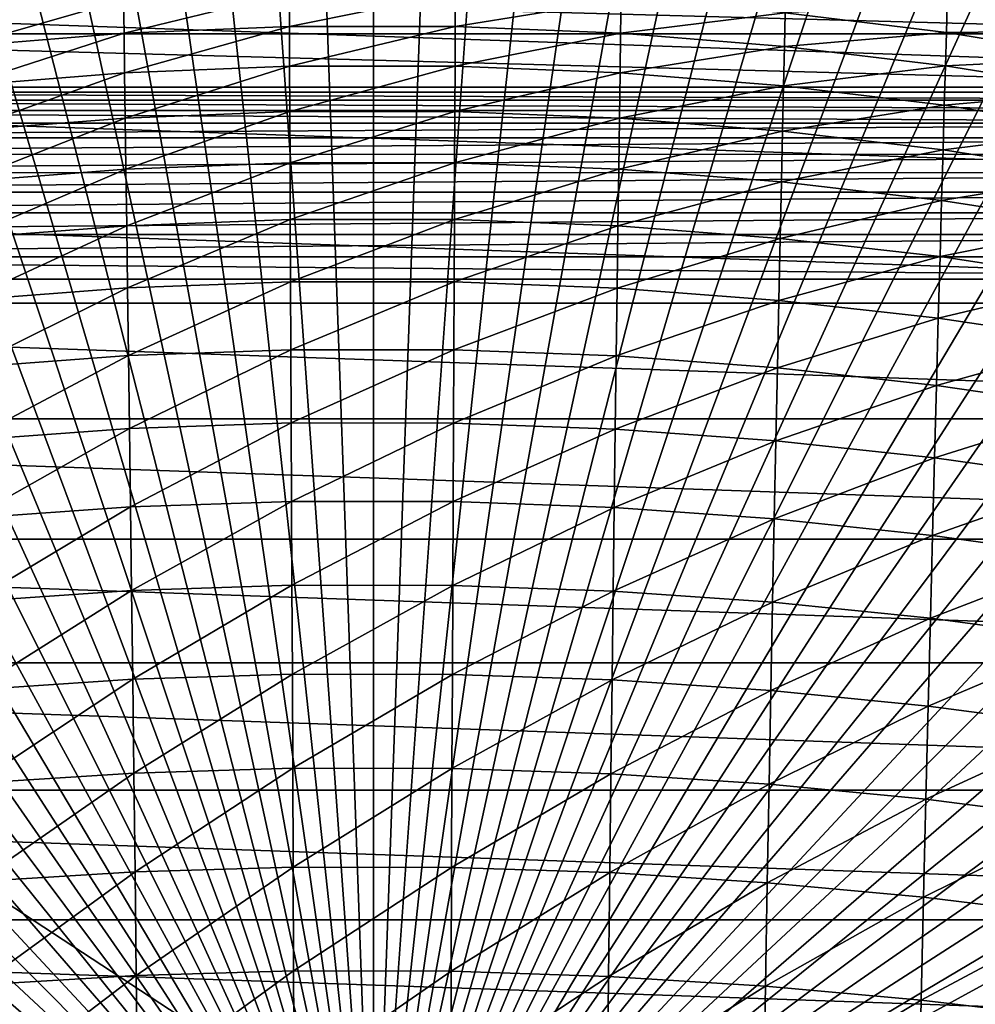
# Model space of a CAD drawing. Header units: metres. Extents: x -24 to 72, y -247 to 22.
# Tile 472 of 573: x -4 to 7, y 4 to 15. Entities that reach past the tile are written whole.
import ezdxf

# ---------------------------------------------------------------- set-up
doc = ezdxf.new("R2010")
doc.units = ezdxf.units.M
doc.layers.add('solid_509589_MEDIA_SW0001', color=7, linetype='CONTINUOUS')

msp = doc.modelspace()

# ---------------------------------------------------------------- linework, layer by layer
at = {"layer": 'solid_509589_MEDIA_SW0001'}
for points in [[(-0.739953, 20.718204, 132.530869), (-1.478962, 20.678593, 132.530869), (0, 0, 132.892746)], [(0, 20.731415, 132.530869), (-0.739953, 20.718204, 132.530869), (0, 0, 132.892746)], [(0.739953, 20.718204, 132.530869), (0, 20.731415, 132.530869), (0, 0, 132.892746)], [(1.478962, 20.678593, 132.530869), (0.739953, 20.718204, 132.530869), (0, 0, 132.892746)], [(-2.216087, 20.612629, 132.530869), (-2.950388, 20.520399, 132.530869), (0, 0, 132.892746)], [(-1.478962, 20.678593, 132.530869), (-2.216087, 20.612629, 132.530869), (0, 0, 132.892746)], [(2.216087, 20.612629, 132.530869), (1.478962, 20.678593, 132.530869), (0, 0, 132.892746)], [(2.950388, 20.520399, 132.530869), (2.216087, 20.612629, 132.530869), (0, 0, 132.892746)], [(-2.950388, 20.520399, 132.530869), (-3.680929, 20.402018, 132.530869), (0, 0, 132.892746)], [(3.680929, 20.402018, 132.530869), (2.950388, 20.520399, 132.530869), (0, 0, 132.892746)], [(-3.680929, 20.402018, 132.530869), (-4.406779, 20.257637, 132.530869), (0, 0, 132.892746)], [(4.406779, 20.257637, 132.530869), (3.680929, 20.402018, 132.530869), (0, 0, 132.892746)], [(-4.406779, 20.257637, 132.530869), (-5.127014, 20.08744, 132.530869), (0, 0, 132.892746)], [(5.127014, 20.08744, 132.530869), (4.406779, 20.257637, 132.530869), (0, 0, 132.892746)], [(-5.127014, 20.08744, 132.530869), (-5.840714, 19.891647, 132.530869), (0, 0, 132.892746)], [(5.840714, 19.891647, 132.530869), (5.127014, 20.08744, 132.530869), (0, 0, 132.892746)], [(-5.840714, 19.891647, 132.530869), (-6.546972, 19.670504, 132.530869), (0, 0, 132.892746)], [(6.546972, 19.670504, 132.530869), (5.840714, 19.891647, 132.530869), (0, 0, 132.892746)], [(-6.546972, 19.670504, 132.530869), (-7.244886, 19.424294, 132.530869), (0, 0, 132.892746)], [(7.244887, 19.424294, 132.530869), (6.546972, 19.670504, 132.530869), (0, 0, 132.892746)], [(-7.244886, 19.424294, 132.530869), (-7.933569, 19.15333, 132.530869), (0, 0, 132.892746)], [(7.933569, 19.15333, 132.530869), (7.244887, 19.424294, 132.530869), (0, 0, 132.892746)], [(-7.933569, 19.15333, 132.530869), (-8.612141, 18.857958, 132.530869), (0, 0, 132.892746)], [(8.612141, 18.857958, 132.530869), (7.933569, 19.15333, 132.530869), (0, 0, 132.892746)], [(-8.612141, 18.857958, 132.530869), (-9.279737, 18.538555, 132.530869), (0, 0, 132.892746)], [(9.279737, 18.538555, 132.530869), (8.612141, 18.857958, 132.530869), (0, 0, 132.892746)], [(-9.279737, 18.538555, 132.530869), (-9.93551, 18.195526, 132.530869), (0, 0, 132.892746)], [(9.93551, 18.195526, 132.530869), (9.279737, 18.538555, 132.530869), (0, 0, 132.892746)], [(-9.93551, 18.195526, 132.530869), (-10.578619, 17.829311, 132.530869), (0, 0, 132.892746)], [(10.578619, 17.829311, 132.530869), (9.93551, 18.195526, 132.530869), (0, 0, 132.892746)], [(-10.578619, 17.829311, 132.530869), (-11.208249, 17.440376, 132.530869), (0, 0, 132.892746)], [(11.208249, 17.440376, 132.530869), (10.578619, 17.829311, 132.530869), (0, 0, 132.892746)], [(-11.208249, 17.440376, 132.530869), (-11.823595, 17.029215, 132.530869), (0, 0, 132.892746)], [(11.823595, 17.029215, 132.530869), (11.208249, 17.440376, 132.530869), (0, 0, 132.892746)], [(-11.823595, 17.029215, 132.530869), (-12.423874, 16.596352, 132.530869), (0, 0, 132.892746)], [(12.423874, 16.596352, 132.530869), (11.823595, 17.029215, 132.530869), (0, 0, 132.892746)], [(-12.423874, 16.596352, 132.530869), (-13.00832, 16.14234, 132.530869), (0, 0, 132.892746)], [(13.00832, 16.14234, 132.530869), (12.423874, 16.596352, 132.530869), (0, 0, 132.892746)], [(-13.00832, 16.14234, 132.530869), (-13.576189, 15.667758, 132.530869), (0, 0, 132.892746)], [(13.576189, 15.667758, 132.530869), (13.00832, 16.14234, 132.530869), (0, 0, 132.892746)], [(-17.236036, 14.462679), (-16.185291, 15.629663), (17.236036, 14.462679)], [(-16.185291, 15.629663), (16.185291, 15.629663), (17.236036, 14.462679)], [(-13.576189, 15.667758, 132.530869), (-14.126758, 15.173208, 132.530869), (0, 0, 132.892746)], [(11.413088, 15.089697, 133.193756), (-11.415295, 15.089074, 133.193756), (-8.915095, 15.642687, 133.193756)], [(11.413088, 15.089697, 133.193756), (-8.915095, 15.642687, 133.193756), (8.909823, 15.644173, 133.193756)], [(14.126758, 15.173208, 132.530869), (13.576189, 15.667758, 132.530869), (0, 0, 132.892746)], [(-2.935698, 15.491528, 255.419586), (-2.930379, 15.095672, 257.49585), (-0.989256, 15.570966, 255.368011)], [(-2.930379, 15.095672, 257.49585), (-0.987439, 15.174103, 257.437042), (-0.989256, 15.570966, 255.368011)], [(0.963905, 15.571027, 255.318253), (-0.989256, 15.570966, 255.368011), (-0.987439, 15.174103, 257.437042)], [(0.962134, 15.173974, 257.38028), (0.963905, 15.571027, 255.318253), (-0.987439, 15.174103, 257.437042)], [(2.910518, 15.491818, 255.276276), (0.963905, 15.571027, 255.318253), (0.962134, 15.173974, 257.38028)], [(-4.862573, 15.334238, 255.466995), (-4.854025, 14.940198, 257.549896), (-2.935698, 15.491528, 255.419586)], [(-4.854025, 14.940198, 257.549896), (-2.930379, 15.095672, 257.49585), (-2.935698, 15.491528, 255.419586)], [(2.905243, 15.095441, 257.332397), (2.910518, 15.491818, 255.276276), (0.962134, 15.173974, 257.38028)], [(4.837725, 15.335055, 255.247421), (2.910518, 15.491818, 255.276276), (2.905243, 15.095441, 257.332397)], [(6.733913, 15.103906, 255.235352), (6.742977, 15.426916, 253.170914), (4.837725, 15.335055, 255.247421)], [(8.600342, 15.122923, 253.175781), (6.742977, 15.426916, 253.170914), (6.733913, 15.103906, 255.235352)], [(8.600342, 15.122923, 253.175781), (8.608658, 15.373515, 251.098099), (6.742977, 15.426916, 253.170914)], [(4.829216, 14.940294, 257.299438), (4.837725, 15.335055, 255.247421), (2.905243, 15.095441, 257.332397)], [(6.733913, 15.103906, 255.235352), (4.837725, 15.335055, 255.247421), (4.829216, 14.940294, 257.299438)], [(-14.126758, 15.173208, 132.530869), (-14.659324, 14.659324, 132.530869), (0, 0, 132.892746)], [(-2.930379, 15.095672, 257.49585), (-2.923974, 14.630951, 259.552734), (-0.987439, 15.174103, 257.437042)], [(-2.923974, 14.630951, 259.552734), (-0.985242, 14.708202, 259.48761), (-0.987439, 15.174103, 257.437042)], [(0.962134, 15.173974, 257.38028), (-0.987439, 15.174103, 257.437042), (-0.985242, 14.708202, 259.48761)], [(0.959993, 14.707858, 259.424774), (0.962134, 15.173974, 257.38028), (-0.985242, 14.708202, 259.48761)], [(14.659324, 14.659324, 132.530869), (14.126758, 15.173208, 132.530869), (0, 0, 132.892746)], [(2.905243, 15.095441, 257.332397), (0.962134, 15.173974, 257.38028), (0.959993, 14.707858, 259.424774)], [(-11.415295, 15.089074, 133.193756), (13.879194, 14.400562, 133.193756), (-13.879194, 14.400562, 133.193756)], [(11.413088, 15.089697, 133.193756), (13.879194, 14.400562, 133.193756), (-11.415295, 15.089074, 133.193756)], [(-4.854025, 14.940198, 257.549896), (-4.843814, 14.477596, 259.612579), (-2.930379, 15.095672, 257.49585)], [(-4.843814, 14.477596, 259.612579), (-2.923974, 14.630951, 259.552734), (-2.930379, 15.095672, 257.49585)], [(2.89889, 14.630127, 259.371674), (2.905243, 15.095441, 257.332397), (0.959993, 14.707858, 259.424774)], [(4.829216, 14.940294, 257.299438), (2.905243, 15.095441, 257.332397), (2.89889, 14.630127, 259.371674)], [(6.722677, 14.711727, 257.285614), (6.733913, 15.103906, 255.235352), (4.829216, 14.940294, 257.299438)], [(8.589544, 14.802808, 255.241058), (6.733913, 15.103906, 255.235352), (6.722677, 14.711727, 257.285614)], [(8.589544, 14.802808, 255.241058), (8.600342, 15.122923, 253.175781), (6.733913, 15.103906, 255.235352)], [(4.819051, 14.476873, 259.335144), (4.829216, 14.940294, 257.299438), (2.89889, 14.630127, 259.371674)], [(6.722677, 14.711727, 257.285614), (4.829216, 14.940294, 257.299438), (4.819051, 14.476873, 259.335144)], [(-2.923974, 14.630951, 259.552734), (-2.916551, 14.098307, 261.58847), (-0.985242, 14.708202, 259.48761)], [(-2.916551, 14.098307, 261.58847), (-0.982688, 14.174215, 261.517914), (-0.985242, 14.708202, 259.48761)], [(0.959993, 14.707858, 259.424774), (-0.985242, 14.708202, 259.48761), (-0.982688, 14.174215, 261.517914)], [(0.957504, 14.173633, 261.449799), (0.959993, 14.707858, 259.424774), (-0.982688, 14.174215, 261.517914)], [(2.89889, 14.630127, 259.371674), (0.959993, 14.707858, 259.424774), (0.957504, 14.173633, 261.449799)], [(6.7094, 14.251297, 259.319794), (6.722677, 14.711727, 257.285614), (4.819051, 14.476873, 259.335144)], [(8.576406, 14.414065, 257.292053), (6.722677, 14.711727, 257.285614), (6.7094, 14.251297, 259.319794)], [(8.576406, 14.414065, 257.292053), (8.589544, 14.802808, 255.241058), (6.722677, 14.711727, 257.285614)], [(-14.659324, 14.659324, 132.530869), (-15.173208, 14.126758, 132.530869), (0, 0, 132.892746)], [(-4.843814, 14.477596, 259.612579), (-4.832048, 13.947357, 261.653259), (-2.923974, 14.630951, 259.552734)], [(-4.832048, 13.947357, 261.653259), (-2.916551, 14.098307, 261.58847), (-2.923974, 14.630951, 259.552734)], [(15.173208, 14.126758, 132.530869), (14.659324, 14.659324, 132.530869), (0, 0, 132.892746)], [(2.891529, 14.096828, 261.392303), (2.89889, 14.630127, 259.371674), (0.957504, 14.173633, 261.449799)], [(4.819051, 14.476873, 259.335144), (2.89889, 14.630127, 259.371674), (2.891529, 14.096828, 261.392303)], [(4.807336, 13.945728, 261.352661), (4.819051, 14.476873, 259.335144), (2.891529, 14.096828, 261.392303)], [(6.7094, 14.251297, 259.319794), (4.819051, 14.476873, 259.335144), (4.807336, 13.945728, 261.352661)], [(-18.202648, 13.225469), (-17.236036, 14.462679), (18.202648, 13.225469)], [(-17.236036, 14.462679), (17.236036, 14.462679), (18.202648, 13.225469)], [(-14.128855, 14.307304, 133.193756), (-13.879194, 14.400562, 133.193756), (14.12726, 14.307815, 133.193756)], [(-13.879194, 14.400562, 133.193756), (13.879194, 14.400562, 133.193756), (14.12726, 14.307815, 133.193756)], [(8.56107, 13.957583, 259.326874), (8.576406, 14.414065, 257.292053), (6.7094, 14.251297, 259.319794)], [(-14.128855, 14.307304, 133.193756), (14.363544, 14.18655, 133.193756), (-14.365097, 14.186256, 133.193756)], [(-14.128855, 14.307304, 133.193756), (14.12726, 14.307815, 133.193756), (14.363544, 14.18655, 133.193756)], [(6.694214, 13.723528, 261.335999), (6.7094, 14.251297, 259.319794), (4.807336, 13.945728, 261.352661)], [(8.56107, 13.957583, 259.326874), (6.7094, 14.251297, 259.319794), (6.694214, 13.723528, 261.335999)], [(-15.173208, 14.126758, 132.530869), (-15.667757, 13.576189, 132.530869), (0, 0, 132.892746)], [(-14.365097, 14.186256, 133.193756), (14.585182, 14.038223, 133.193756), (-14.585606, 14.038886, 133.193756)], [(-14.365097, 14.186256, 133.193756), (14.363544, 14.18655, 133.193756), (14.585182, 14.038223, 133.193756)], [(-2.916551, 14.098307, 261.58847), (-2.908183, 13.498676, 263.601288), (-0.982688, 14.174215, 261.517914)], [(-2.908183, 13.498676, 263.601288), (-0.979802, 13.573089, 263.526154), (-0.982688, 14.174215, 261.517914)], [(0.957504, 14.173633, 261.449799), (-0.982688, 14.174215, 261.517914), (-0.979802, 13.573089, 263.526154)], [(0.954692, 13.572248, 263.453613), (0.957504, 14.173633, 261.449799), (-0.979802, 13.573089, 263.526154)], [(15.667758, 13.576189, 132.530869), (15.173208, 14.126758, 132.530869), (0, 0, 132.892746)], [(2.891529, 14.096828, 261.392303), (0.957504, 14.173633, 261.449799), (0.954692, 13.572248, 263.453613)], [(-14.585606, 14.038886, 133.193756), (14.585182, 14.038223, 133.193756), (-14.787996, 13.866875, 133.193756)], [(-14.787996, 13.866875, 133.193756), (14.585182, 14.038223, 133.193756), (14.789211, 13.864739, 133.193756)], [(-4.832048, 13.947357, 261.653259), (-4.818834, 13.350401, 263.670258), (-2.916551, 14.098307, 261.58847)], [(-4.818834, 13.350401, 263.670258), (-2.908183, 13.498676, 263.601288), (-2.916551, 14.098307, 261.58847)], [(2.883228, 13.496486, 263.392334), (2.891529, 14.096828, 261.392303), (0.954692, 13.572248, 263.453613)], [(4.807336, 13.945728, 261.352661), (2.891529, 14.096828, 261.392303), (2.883228, 13.496486, 263.392334)], [(4.794179, 13.347791, 263.350128), (4.807336, 13.945728, 261.352661), (2.883228, 13.496486, 263.392334)], [(6.694214, 13.723528, 261.335999), (4.807336, 13.945728, 261.352661), (4.794179, 13.347791, 263.350128)], [(8.543681, 13.434252, 261.343597), (8.56107, 13.957583, 259.326874), (6.694214, 13.723528, 261.335999)], [(-14.787996, 13.866875, 133.193756), (14.789211, 13.864739, 133.193756), (-14.969128, 13.672878, 133.193756)], [(-14.969128, 13.672878, 133.193756), (14.789211, 13.864739, 133.193756), (14.971471, 13.669621, 133.193756)], [(-14.969128, 13.672878, 133.193756), (14.971471, 13.669621, 133.193756), (-15.126608, 13.459374, 133.193756)], [(-15.126608, 13.459374, 133.193756), (14.971471, 13.669621, 133.193756), (15.128972, 13.45626, 133.193756)], [(6.677251, 13.129333, 263.332336), (6.694214, 13.723528, 261.335999), (4.794179, 13.347791, 263.350128)], [(8.543681, 13.434252, 261.343597), (6.694214, 13.723528, 261.335999), (6.677251, 13.129333, 263.332336)], [(-15.667757, 13.576189, 132.530869), (-16.14234, 13.00832, 132.530869), (0, 0, 132.892746)], [(-2.908183, 13.498676, 263.601288), (-2.898937, 12.832994, 265.589417), (-0.979802, 13.573089, 263.526154)], [(-2.898937, 12.832994, 265.589417), (-0.976609, 12.905768, 265.510529), (-0.979802, 13.573089, 263.526154)], [(0.954692, 13.572248, 263.453613), (-0.979802, 13.573089, 263.526154), (-0.976609, 12.905768, 265.510529)], [(0.95158, 12.904651, 265.434357), (0.954692, 13.572248, 263.453613), (-0.976609, 12.905768, 265.510529)], [(16.14234, 13.00832, 132.530869), (15.667758, 13.576189, 132.530869), (0, 0, 132.892746)], [(2.883228, 13.496486, 263.392334), (0.954692, 13.572248, 263.453613), (0.95158, 12.904651, 265.434357)], [(-15.126608, 13.459374, 133.193756), (15.128972, 13.45626, 133.193756), (-15.25847, 13.229033, 133.193756)], [(-15.25847, 13.229033, 133.193756), (15.128972, 13.45626, 133.193756), (15.25998, 13.227408, 133.193756)], [(-4.818834, 13.350401, 263.670258), (-4.804278, 12.687648, 265.661865), (-2.908183, 13.498676, 263.601288)], [(-4.804278, 12.687648, 265.661865), (-2.898937, 12.832994, 265.589417), (-2.908183, 13.498676, 263.601288)], [(2.874058, 12.830045, 265.369995), (2.883228, 13.496486, 263.392334), (0.95158, 12.904651, 265.434357)], [(4.794179, 13.347791, 263.350128), (2.883228, 13.496486, 263.392334), (2.874058, 12.830045, 265.369995)], [(8.524377, 12.844954, 263.340393), (8.543681, 13.434252, 261.343597), (6.677251, 13.129333, 263.332336)], [(4.779686, 12.683989, 265.325623), (4.794179, 13.347791, 263.350128), (2.874058, 12.830045, 265.369995)], [(6.677251, 13.129333, 263.332336), (4.794179, 13.347791, 263.350128), (4.779686, 12.683989, 265.325623)], [(-19.081202, 11.923001), (-18.202648, 13.225469), (19.081202, 11.923001)], [(-18.202648, 13.225469), (18.202648, 13.225469), (19.081202, 11.923001)], [(-15.25847, 13.229033, 133.193756), (15.25998, 13.227408, 133.193756), (-15.363045, 12.98488, 133.193756)], [(-15.363045, 12.98488, 133.193756), (15.25998, 13.227408, 133.193756), (15.3637, 12.98472, 133.193756)], [(6.658643, 12.46962, 265.306946), (6.677251, 13.129333, 263.332336), (4.779686, 12.683989, 265.325623)], [(8.524377, 12.844954, 263.340393), (6.677251, 13.129333, 263.332336), (6.658643, 12.46962, 265.306946)], [(-16.14234, 13.00832, 132.530869), (-16.596352, 12.423874, 132.530869), (0, 0, 132.892746)], [(-15.363045, 12.98488, 133.193756), (15.3637, 12.98472, 133.193756), (-15.438732, 12.730682, 133.193756)], [(-15.438732, 12.730682, 133.193756), (15.3637, 12.98472, 133.193756), (15.438988, 12.73058, 133.193756)], [(16.596352, 12.423874, 132.530869), (16.14234, 13.00832, 132.530869), (0, 0, 132.892746)], [(-2.898937, 12.832994, 265.589417), (-2.888885, 12.102191, 267.551147), (-0.976609, 12.905768, 265.510529)], [(-2.888885, 12.102191, 267.551147), (-0.973134, 12.173194, 267.469269), (-0.976609, 12.905768, 265.510529)], [(0.95158, 12.904651, 265.434357), (-0.976609, 12.905768, 265.510529), (-0.973134, 12.173194, 267.469269)], [(0.948193, 12.171785, 267.390198), (0.95158, 12.904651, 265.434357), (-0.973134, 12.173194, 267.469269)], [(2.874058, 12.830045, 265.369995), (0.95158, 12.904651, 265.434357), (0.948193, 12.171785, 267.390198)], [(8.503302, 12.190573, 265.315369), (8.524377, 12.844954, 263.340393), (6.658643, 12.46962, 265.306946)], [(-15.438732, 12.730682, 133.193756), (15.438988, 12.73058, 133.193756), (-15.484626, 12.46921, 133.193756)], [(-15.484626, 12.46921, 133.193756), (15.438988, 12.73058, 133.193756), (15.484675, 12.468669, 133.193756)], [(-4.804278, 12.687648, 265.661865), (-4.788489, 11.960012, 267.626343), (-2.898937, 12.832994, 265.589417)], [(-4.788489, 11.960012, 267.626343), (-2.888885, 12.102191, 267.551147), (-2.898937, 12.832994, 265.589417)], [(2.864087, 12.098442, 267.323364), (2.874058, 12.830045, 265.369995), (0.948193, 12.171785, 267.390198)], [(4.779686, 12.683989, 265.325623), (2.874058, 12.830045, 265.369995), (2.864087, 12.098442, 267.323364)], [(4.763963, 11.955249, 267.277313), (4.779686, 12.683989, 265.325623), (2.864087, 12.098442, 267.323364)], [(6.658643, 12.46962, 265.306946), (4.779686, 12.683989, 265.325623), (4.763963, 11.955249, 267.277313)], [(-16.596352, 12.423874, 132.530869), (-17.029215, 11.823595, 132.530869), (0, 0, 132.892746)], [(-15.484626, 12.46921, 133.193756), (15.5, 12.203134, 133.193756), (-15.5, 12.203133, 133.193756)], [(-15.484626, 12.46921, 133.193756), (15.484675, 12.468669, 133.193756), (15.5, 12.203134, 133.193756)], [(17.029215, 11.823595, 132.530869), (16.596352, 12.423874, 132.530869), (0, 0, 132.892746)], [(6.638521, 11.745295, 267.257904), (6.658643, 12.46962, 265.306946), (4.763963, 11.955249, 267.277313)], [(8.503302, 12.190573, 265.315369), (6.658643, 12.46962, 265.306946), (6.638521, 11.745295, 267.257904)], [(15.5, -8.1, 133.193756), (-15.5, 12.203133, 133.193756), (15.5, 12.203134, 133.193756)], [(15.5, -8.1, 133.193756), (-15.5, -8.1, 133.193756), (-15.5, 12.203133, 133.193756)], [(-2.888885, 12.102191, 267.551147), (-2.878096, 11.307196, 269.484741), (-0.973134, 12.173194, 267.469269)], [(-2.878096, 11.307196, 269.484741), (-0.9694, 11.376306, 269.400574), (-0.973134, 12.173194, 267.469269)], [(0.948193, 12.171785, 267.390198), (-0.973134, 12.173194, 267.469269), (-0.9694, 11.376306, 269.400574)], [(0.944554, 11.374595, 269.319305), (0.948193, 12.171785, 267.390198), (-0.9694, 11.376306, 269.400574)], [(2.864087, 12.098442, 267.323364), (0.948193, 12.171785, 267.390198), (0.944554, 11.374595, 269.319305)], [(8.480597, 11.471991, 267.266663), (8.503302, 12.190573, 265.315369), (6.638521, 11.745295, 267.257904)], [(-4.788489, 11.960012, 267.626343), (-4.771572, 11.168407, 269.562012), (-2.888885, 12.102191, 267.551147)], [(-4.771572, 11.168407, 269.562012), (-2.878096, 11.307196, 269.484741), (-2.888885, 12.102191, 267.551147)], [(2.853384, 11.302615, 269.250641), (2.864087, 12.098442, 267.323364), (0.944554, 11.374595, 269.319305)], [(4.763963, 11.955249, 267.277313), (2.864087, 12.098442, 267.323364), (2.853384, 11.302615, 269.250641)], [(-19.866144, 10.563422), (-19.081202, 11.923001), (19.866144, 10.563422)], [(-19.081202, 11.923001), (19.081202, 11.923001), (19.866144, 10.563422)], [(4.747118, 11.162496, 269.203339), (4.763963, 11.955249, 267.277313), (2.853384, 11.302615, 269.250641)], [(6.638521, 11.745295, 267.257904), (4.763963, 11.955249, 267.277313), (4.747118, 11.162496, 269.203339)], [(-17.029215, 11.823595, 132.530869), (-17.440376, 11.208249, 132.530869), (0, 0, 132.892746)], [(17.440376, 11.208249, 132.530869), (17.029215, 11.823595, 132.530869), (0, 0, 132.892746)], [(6.617016, 10.957261, 269.18338), (6.638521, 11.745295, 267.257904), (4.747118, 11.162496, 269.203339)], [(8.480597, 11.471991, 267.266663), (6.638521, 11.745295, 267.257904), (6.617016, 10.957261, 269.18338)], [(8.456401, 10.690085, 269.192383), (8.480597, 11.471991, 267.266663), (6.617016, 10.957261, 269.18338)], [(-2.878096, 11.307196, 269.484741), (-2.866639, 10.448935, 271.388458), (-0.9694, 11.376306, 269.400574)], [(-2.866639, 10.448935, 271.388458), (-0.965432, 10.516037, 271.302734), (-0.9694, 11.376306, 269.400574)], [(0.944554, 11.374595, 269.319305), (-0.9694, 11.376306, 269.400574), (-0.965432, 10.516037, 271.302734)], [(0.940688, 10.514015, 271.21994), (0.944554, 11.374595, 269.319305), (-0.965432, 10.516037, 271.302734)], [(2.853384, 11.302615, 269.250641), (0.944554, 11.374595, 269.319305), (0.940688, 10.514015, 271.21994)], [(-4.771572, 11.168407, 269.562012), (-4.753634, 10.313744, 271.467194), (-2.878096, 11.307196, 269.484741)], [(-4.753634, 10.313744, 271.467194), (-2.866639, 10.448935, 271.388458), (-2.878096, 11.307196, 269.484741)], [(2.84202, 10.443498, 271.149994), (2.853384, 11.302615, 269.250641), (0.940688, 10.514015, 271.21994)], [(4.747118, 11.162496, 269.203339), (2.853384, 11.302615, 269.250641), (2.84202, 10.443498, 271.149994)], [(-17.440376, 11.208249, 132.530869), (-17.829311, 10.57862, 132.530869), (0, 0, 132.892746)], [(17.829311, 10.57862, 132.530869), (17.440376, 11.208249, 132.530869), (0, 0, 132.892746)], [(4.729255, 10.306648, 271.101807), (4.747118, 11.162496, 269.203339), (2.84202, 10.443498, 271.149994)], [(6.617016, 10.957261, 269.18338), (4.747118, 11.162496, 269.203339), (4.729255, 10.306648, 271.101807)], [(6.594259, 10.106421, 271.081482), (6.617016, 10.957261, 269.18338), (4.729255, 10.306648, 271.101807)], [(8.456401, 10.690085, 269.192383), (6.617016, 10.957261, 269.18338), (6.594259, 10.106421, 271.081482)], [(8.430858, 9.845737, 271.090668), (8.456401, 10.690085, 269.192383), (6.594259, 10.106421, 271.081482)], [(-20.554821, 9.151412), (-19.866144, 10.563422), (20.554821, 9.151412)], [(-19.866144, 10.563422), (19.866144, 10.563422), (20.554821, 9.151412)], [(-17.829311, 10.57862, 132.530869), (-18.195526, 9.93551, 132.530869), (0, 0, 132.892746)], [(18.195526, 9.93551, 132.530869), (17.829311, 10.57862, 132.530869), (0, 0, 132.892746)], [(-4.753634, 10.313744, 271.467194), (-4.734783, 9.396929, 273.340149), (-2.866639, 10.448935, 271.388458)], [(-4.734783, 9.396929, 273.340149), (-2.854585, 9.528331, 273.260559), (-2.866639, 10.448935, 271.388458)], [(-2.866639, 10.448935, 271.388458), (-2.854585, 9.528331, 273.260559), (-0.965432, 10.516037, 271.302734)], [(-2.854585, 9.528331, 273.260559), (-0.961255, 9.593325, 273.17392), (-0.965432, 10.516037, 271.302734)], [(0.940688, 10.514015, 271.21994), (-0.965432, 10.516037, 271.302734), (-0.961255, 9.593325, 273.17392)], [(0.936616, 9.590984, 273.09024), (0.940688, 10.514015, 271.21994), (-0.961255, 9.593325, 273.17392)], [(2.84202, 10.443498, 271.149994), (0.940688, 10.514015, 271.21994), (0.936616, 9.590984, 273.09024)], [(2.830062, 9.52202, 273.019562), (2.84202, 10.443498, 271.149994), (0.936616, 9.590984, 273.09024)], [(4.729255, 10.306648, 271.101807), (2.84202, 10.443498, 271.149994), (2.830062, 9.52202, 273.019562)], [(4.710482, 9.388627, 272.970886), (4.729255, 10.306648, 271.101807), (2.830062, 9.52202, 273.019562)], [(6.594259, 10.106421, 271.081482), (4.729255, 10.306648, 271.101807), (4.710482, 9.388627, 272.970886)], [(6.570381, 9.193674, 272.950378), (6.594259, 10.106421, 271.081482), (4.710482, 9.388627, 272.970886)], [(8.430858, 9.845737, 271.090668), (6.594259, 10.106421, 271.081482), (6.570381, 9.193674, 272.950378)], [(-18.195526, 9.93551, 132.530869), (-18.538555, 9.279738, 132.530869), (0, 0, 132.892746)], [(18.538555, 9.279738, 132.530869), (18.195526, 9.93551, 132.530869), (0, 0, 132.892746)], [(8.404107, 8.939818, 272.959717), (8.430858, 9.845737, 271.090668), (6.570381, 9.193674, 272.950378)], [(-4.734783, 9.396929, 273.340149), (-4.715124, 8.418871, 275.17926), (-2.854585, 9.528331, 273.260559)], [(-4.715124, 8.418871, 275.17926), (-2.842002, 8.546308, 275.099365), (-2.854585, 9.528331, 273.260559)], [(-2.854585, 9.528331, 273.260559), (-2.842002, 8.546308, 275.099365), (-0.961255, 9.593325, 273.17392)], [(-2.842002, 8.546308, 275.099365), (-0.956892, 8.609097, 275.01239), (-0.961255, 9.593325, 273.17392)], [(0.936616, 9.590984, 273.09024), (-0.961255, 9.593325, 273.17392), (-0.956892, 8.609097, 275.01239)], [(0.932365, 8.606436, 274.928436), (0.936616, 9.590984, 273.09024), (-0.956892, 8.609097, 275.01239)], [(2.830062, 9.52202, 273.019562), (0.936616, 9.590984, 273.09024), (0.932365, 8.606436, 274.928436)], [(2.81758, 8.539114, 274.857544), (2.830062, 9.52202, 273.019562), (0.932365, 8.606436, 274.928436)], [(4.710482, 9.388627, 272.970886), (2.830062, 9.52202, 273.019562), (2.81758, 8.539114, 274.857544)], [(4.690905, 8.409348, 274.808716), (4.710482, 9.388627, 272.970886), (2.81758, 8.539114, 274.857544)], [(6.570381, 9.193674, 272.950378), (4.710482, 9.388627, 272.970886), (4.690905, 8.409348, 274.808716)], [(-18.538555, 9.279738, 132.530869), (-18.857958, 8.612141, 132.530869), (0, 0, 132.892746)], [(18.857958, 8.612141, 132.530869), (18.538555, 9.279738, 132.530869), (0, 0, 132.892746)], [(-21.143084, 7.695483), (-20.554821, 9.151412), (21.143084, 7.695483)], [(-20.554821, 9.151412), (20.554821, 9.151412), (21.143084, 7.695483)], [(6.545513, 8.219918, 274.788177), (6.570381, 9.193674, 272.950378), (4.690905, 8.409348, 274.808716)], [(8.404107, 8.939818, 272.959717), (6.570381, 9.193674, 272.950378), (6.545513, 8.219918, 274.788177)], [(8.376288, 7.973206, 274.797607), (8.404107, 8.939818, 272.959717), (6.545513, 8.219918, 274.788177)], [(-18.857958, 8.612141, 132.530869), (-19.15333, 7.933569, 132.530869), (0, 0, 132.892746)], [(-2.842002, 8.546308, 275.099365), (-2.82896, 7.503784, 276.903107), (-0.956892, 8.609097, 275.01239)], [(-2.82896, 7.503784, 276.903107), (-0.952368, 7.564286, 276.816406), (-0.956892, 8.609097, 275.01239)], [(0.932365, 8.606436, 274.928436), (-0.956892, 8.609097, 275.01239), (-0.952368, 7.564286, 276.816406)], [(0.927957, 7.561302, 276.732727), (0.932365, 8.606436, 274.928436), (-0.952368, 7.564286, 276.816406)], [(19.15333, 7.933569, 132.530869), (18.857958, 8.612141, 132.530869), (0, 0, 132.892746)], [(2.81758, 8.539114, 274.857544), (0.932365, 8.606436, 274.928436), (0.927957, 7.561302, 276.732727)], [(-4.715124, 8.418871, 275.17926), (-4.694763, 7.380475, 276.982788), (-2.842002, 8.546308, 275.099365)], [(-4.694763, 7.380475, 276.982788), (-2.82896, 7.503784, 276.903107), (-2.842002, 8.546308, 275.099365)], [(2.804643, 7.495706, 276.662079), (2.81758, 8.539114, 274.857544), (0.927957, 7.561302, 276.732727)], [(4.690905, 8.409348, 274.808716), (2.81758, 8.539114, 274.857544), (2.804643, 7.495706, 276.662079)], [(4.670628, 7.369729, 276.613464), (4.690905, 8.409348, 274.808716), (2.804643, 7.495706, 276.662079)], [(6.545513, 8.219918, 274.788177), (4.690905, 8.409348, 274.808716), (4.670628, 7.369729, 276.613464)], [(6.519784, 7.186051, 276.593048), (6.545513, 8.219918, 274.788177), (4.670628, 7.369729, 276.613464)], [(8.376288, 7.973206, 274.797607), (6.545513, 8.219918, 274.788177), (6.519784, 7.186051, 276.593048)], [(-19.15333, 7.933569, 132.530869), (-19.424294, 7.244887, 132.530869), (0, 0, 132.892746)], [(19.424294, 7.244887, 132.530869), (19.15333, 7.933569, 132.530869), (0, 0, 132.892746)], [(8.347545, 6.946773, 276.602509), (8.376288, 7.973206, 274.797607), (6.519784, 7.186051, 276.593048)], [(-21.628349, 6.201923), (-21.143084, 7.695483), (21.628349, 6.201923)], [(-21.143084, 7.695483), (21.143084, 7.695483), (21.628349, 6.201923)], [(-2.82896, 7.503784, 276.903107), (-2.815529, 6.401679, 278.670135), (-0.952368, 7.564286, 276.816406)], [(-2.815529, 6.401679, 278.670135), (-0.947708, 6.459818, 278.584229), (-0.952368, 7.564286, 276.816406)], [(0.927957, 7.561302, 276.732727), (-0.952368, 7.564286, 276.816406), (-0.947708, 6.459818, 278.584229)], [(0.923415, 6.456514, 278.501343), (0.927957, 7.561302, 276.732727), (-0.947708, 6.459818, 278.584229)], [(2.804643, 7.495706, 276.662079), (0.927957, 7.561302, 276.732727), (0.923415, 6.456514, 278.501343)], [(-4.694763, 7.380475, 276.982788), (-4.673807, 6.282643, 278.749084), (-2.82896, 7.503784, 276.903107)], [(-4.673807, 6.282643, 278.749084), (-2.815529, 6.401679, 278.670135), (-2.82896, 7.503784, 276.903107)], [(2.791319, 6.392721, 278.431396), (2.804643, 7.495706, 276.662079), (0.923415, 6.456514, 278.501343)], [(4.670628, 7.369729, 276.613464), (2.804643, 7.495706, 276.662079), (2.791319, 6.392721, 278.431396)], [(4.649759, 6.270682, 278.38327), (4.670628, 7.369729, 276.613464), (2.791319, 6.392721, 278.431396)], [(6.519784, 7.186051, 276.593048), (4.670628, 7.369729, 276.613464), (4.649759, 6.270682, 278.38327)], [(-19.424294, 7.244887, 132.530869), (-19.670504, 6.546972, 132.530869), (0, 0, 132.892746)], [(19.670504, 6.546972, 132.530869), (19.424294, 7.244887, 132.530869), (0, 0, 132.892746)], [(6.493327, 6.092967, 278.363129), (6.519784, 7.186051, 276.593048), (4.649759, 6.270682, 278.38327)], [(8.347545, 6.946773, 276.602509), (6.519784, 7.186051, 276.593048), (6.493327, 6.092967, 278.363129)], [(8.318014, 5.861391, 278.372589), (8.347545, 6.946773, 276.602509), (6.493327, 6.092967, 278.363129)], [(-19.670504, 6.546972, 132.530869), (-19.891645, 5.840714, 132.530869), (0, 0, 132.892746)], [(19.891645, 5.840714, 132.530869), (19.670504, 6.546972, 132.530869), (0, 0, 132.892746)], [(-4.673807, 6.282643, 278.749084), (-4.652362, 5.126278, 280.476501), (-2.815529, 6.401679, 278.670135)], [(-4.652362, 5.126278, 280.476501), (-2.801777, 5.240908, 280.398712), (-2.815529, 6.401679, 278.670135)], [(-2.815529, 6.401679, 278.670135), (-2.801777, 5.240908, 280.398712), (-0.947708, 6.459818, 278.584229)], [(-2.801777, 5.240908, 280.398712), (-0.942936, 5.296619, 280.314087), (-0.947708, 6.459818, 278.584229)], [(0.923415, 6.456514, 278.501343), (-0.947708, 6.459818, 278.584229), (-0.942936, 5.296619, 280.314087)], [(0.918764, 5.293001, 280.232483), (0.923415, 6.456514, 278.501343), (-0.942936, 5.296619, 280.314087)], [(2.791319, 6.392721, 278.431396), (0.923415, 6.456514, 278.501343), (0.918764, 5.293001, 280.232483)], [(2.777678, 5.231084, 280.163666), (2.791319, 6.392721, 278.431396), (0.918764, 5.293001, 280.232483)], [(4.649759, 6.270682, 278.38327), (2.791319, 6.392721, 278.431396), (2.777678, 5.231084, 280.163666)], [(4.628403, 5.11312, 280.116333), (4.649759, 6.270682, 278.38327), (2.777678, 5.231084, 280.163666)], [(6.493327, 6.092967, 278.363129), (4.649759, 6.270682, 278.38327), (4.628403, 5.11312, 280.116333)], [(-22.008406, 4.677558), (-21.628349, 6.201923), (22.008406, 4.677558)], [(-21.628349, 6.201923), (21.628349, 6.201923), (22.008406, 4.677558)], [(6.46627, 4.94156, 280.096588), (6.493327, 6.092967, 278.363129), (4.628403, 5.11312, 280.116333)], [(8.318014, 5.861391, 278.372589), (6.493327, 6.092967, 278.363129), (6.46627, 4.94156, 280.096588)], [(-19.891645, 5.840714, 132.530869), (-20.08744, 5.127014, 132.530869), (0, 0, 132.892746)], [(20.08744, 5.127014, 132.530869), (19.891645, 5.840714, 132.530869), (0, 0, 132.892746)], [(8.287837, 4.717931, 280.106018), (8.318014, 5.861391, 278.372589), (6.46627, 4.94156, 280.096588)], [(-4.652362, 5.126278, 280.476501), (-4.630535, 3.912281, 282.16333), (-2.801777, 5.240908, 280.398712)], [(-4.630535, 3.912281, 282.16333), (-2.787774, 4.022388, 282.087097), (-2.801777, 5.240908, 280.398712)], [(-2.801777, 5.240908, 280.398712), (-2.787774, 4.022388, 282.087097), (-0.942936, 5.296619, 280.314087)], [(-2.787774, 4.022388, 282.087097), (-0.938075, 4.075616, 282.004272), (-0.942936, 5.296619, 280.314087)], [(0.918764, 5.293001, 280.232483), (-0.942936, 5.296619, 280.314087), (-0.938075, 4.075616, 282.004272)], [(0.914027, 4.071691, 281.924408), (0.918764, 5.293001, 280.232483), (-0.938075, 4.075616, 282.004272)], [(2.777678, 5.231084, 280.163666), (0.918764, 5.293001, 280.232483), (0.914027, 4.071691, 281.924408)], [(2.763787, 4.01172, 281.857056), (2.777678, 5.231084, 280.163666), (0.914027, 4.071691, 281.924408)], [(4.628403, 5.11312, 280.116333), (2.777678, 5.231084, 280.163666), (2.763787, 4.01172, 281.857056)], [(-20.08744, 5.127014, 132.530869), (-20.257637, 4.406779, 132.530869), (0, 0, 132.892746)], [(20.257637, 4.406779, 132.530869), (20.08744, 5.127014, 132.530869), (0, 0, 132.892746)], [(4.606665, 3.897954, 281.810791), (4.628403, 5.11312, 280.116333), (2.763787, 4.01172, 281.857056)], [(6.46627, 4.94156, 280.096588), (4.628403, 5.11312, 280.116333), (4.606665, 3.897954, 281.810791)], [(6.438745, 3.732724, 281.791565), (6.46627, 4.94156, 280.096588), (4.606665, 3.897954, 281.810791)], [(8.287837, 4.717931, 280.106018), (6.46627, 4.94156, 280.096588), (6.438745, 3.732724, 281.791565)], [(-22.280996, 3.131692), (-22.008406, 4.677558), (22.280996, 3.131692)], [(-22.008406, 4.677558), (22.008406, 4.677558), (22.280996, 3.131692)], [(8.257155, 3.517264, 281.800903), (8.287837, 4.717931, 280.106018), (6.438745, 3.732724, 281.791565)], [(-20.257637, 4.406779, 132.530869), (-20.402018, 3.680929, 132.530869), (0, 0, 132.892746)], [(20.402018, 3.680929, 132.530869), (20.257637, 4.406779, 132.530869), (0, 0, 132.892746)], [(-2.787774, 4.022388, 282.087097), (-2.77359, 2.747033, 283.733673), (-0.938075, 4.075616, 282.004272)], [(-2.77359, 2.747033, 283.733673), (-0.933151, 2.797731, 283.653015), (-0.938075, 4.075616, 282.004272)], [(0.914027, 4.071691, 281.924408), (-0.938075, 4.075616, 282.004272), (-0.933151, 2.797731, 283.653015)], [(0.909228, 2.793509, 283.575287), (0.914027, 4.071691, 281.924408), (-0.933151, 2.797731, 283.653015)], [(2.763787, 4.01172, 281.857056), (0.914027, 4.071691, 281.924408), (0.909228, 2.793509, 283.575287)], [(-4.630535, 3.912281, 282.16333), (-4.60843, 2.641551, 283.807922), (-2.787774, 4.022388, 282.087097)], [(-4.60843, 2.641551, 283.807922), (-2.77359, 2.747033, 283.733673), (-2.787774, 4.022388, 282.087097)], [(2.749717, 2.735549, 283.509766), (2.763787, 4.01172, 281.857056), (0.909228, 2.793509, 283.575287)], [(4.606665, 3.897954, 281.810791), (2.763787, 4.01172, 281.857056), (2.749717, 2.735549, 283.509766)], [(4.584651, 2.626096, 283.464813), (4.606665, 3.897954, 281.810791), (2.749717, 2.735549, 283.509766)], [(6.438745, 3.732724, 281.791565), (4.606665, 3.897954, 281.810791), (4.584651, 2.626096, 283.464813)], [(6.410881, 2.46735, 283.446198), (6.438745, 3.732724, 281.791565), (4.584651, 2.626096, 283.464813)], [(8.257155, 3.517264, 281.800903), (6.438745, 3.732724, 281.791565), (6.410881, 2.46735, 283.446198)]]:
    msp.add_3dface(points, dxfattribs=at)

doc.saveas('drawing.dxf')
